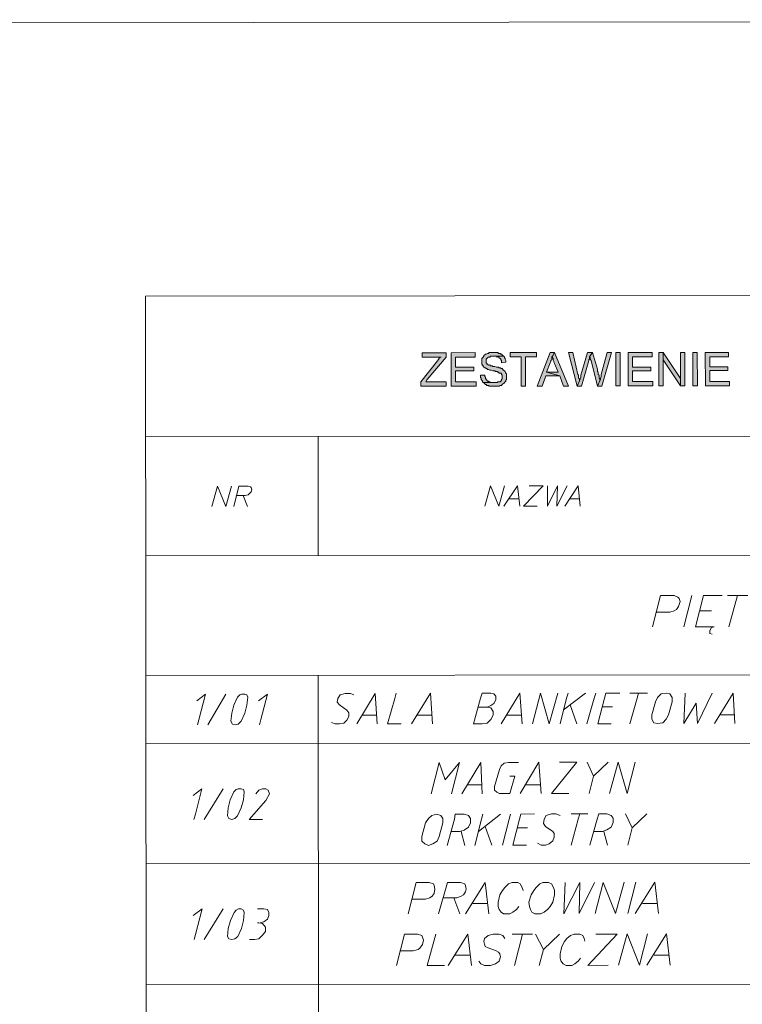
# Model space of a CAD drawing. Header units: inches. Extents: x -5850 to 5646, y 8947 to 13007.
# Tile 542 of 548: x 41 to 460, y 12435 to 13007. Entities that reach past the tile are written whole.
import ezdxf

# ---------------------------------------------------------------- set-up
doc = ezdxf.new("R2010")
doc.units = ezdxf.units.IN
doc.header["$MEASUREMENT"] = 0
for name, color, linetype in [('at_Entity', 7, 'Continuous'), ('at_Rect', 7, 'Continuous'), ('at_Solid', 7, 'Continuous')]:
    doc.layers.add(name, color=color, linetype=linetype)

msp = doc.modelspace()

# ---------------------------------------------------------------- hatches: boundary and pattern name
at = {"layer": 'at_Solid', "lineweight": 20}
for points in [[(288.19, 12813.43), (274.25, 12813.42), (274.25, 12810.89), (285.23, 12810.9), (284.81, 12810.9), (284.39, 12810.47), (283.97, 12810.05), (283.97, 12809.63), (283.55, 12809.2), (283.13, 12808.78), (273.42, 12796.52), (273.43, 12793.99), (288.21, 12794), (288.21, 12796.53), (276.38, 12796.52), (277.22, 12797.79), (288.19, 12810.9)], [(305.09, 12813.44), (291.15, 12813.43), (291.16, 12794), (305.52, 12794.02), (305.52, 12796.55), (293.69, 12796.54), (293.69, 12802.88), (304.25, 12802.89), (304.25, 12805), (293.69, 12804.99), (293.68, 12810.9), (305.09, 12810.91)], [(315.64, 12813.45), (313.11, 12813.45), (312.69, 12813.03), (312.26, 12813.03), (311.42, 12812.61), (311, 12812.61), (310.58, 12812.18), (310.16, 12811.76), (310.16, 12811.34), (309.73, 12810.92), (309.31, 12810.49), (308.89, 12810.07), (308.89, 12806.69), (309.32, 12806.27), (309.74, 12805.85), (309.74, 12805.42), (310.16, 12805), (310.58, 12804.58), (311.01, 12804.58), (311.43, 12804.16), (311.85, 12804.16), (312.27, 12803.74), (312.7, 12803.74), (313.54, 12803.31), (314.39, 12803.32), (315.23, 12802.9), (316.5, 12802.9), (316.92, 12802.48), (317.77, 12802.48), (318.19, 12802.05), (318.61, 12802.05), (319.03, 12801.63), (319.88, 12801.63), (320.31, 12801.21), (320.31, 12800.79), (320.72, 12800.37), (320.73, 12798.26), (320.31, 12797.83), (320.31, 12797.41), (319.89, 12796.99), (319.46, 12796.56), (318.2, 12796.56), (317.77, 12796.14), (309.75, 12796.13), (310.17, 12795.71), (310.59, 12795.29), (311.02, 12794.87), (311.44, 12794.87), (311.86, 12794.45), (312.71, 12794.45), (313.13, 12794.02), (319.04, 12794.03), (319.46, 12794.45), (320.31, 12794.45), (320.73, 12794.88), (321.15, 12795.3), (321.58, 12795.72), (322, 12795.72), (322, 12796.15), (322.42, 12796.56), (322.84, 12796.99), (322.84, 12797.41), (323.26, 12797.84), (323.26, 12801.22), (322.84, 12801.63), (322.41, 12802.48), (321.99, 12802.9), (321.57, 12803.32), (321.15, 12803.75), (320.72, 12804.17), (319.88, 12804.17), (319.88, 12804.59), (319.03, 12804.59), (318.61, 12805.01), (317.34, 12805.01), (316.5, 12805.43), (315.23, 12805.43), (314.81, 12805.85), (313.96, 12805.85), (313.54, 12806.28), (312.69, 12806.27), (312.27, 12806.69), (311.85, 12806.69), (311.85, 12807.12), (311.43, 12807.54), (311.43, 12809.65), (311.85, 12810.07), (312.27, 12810.5), (312.69, 12810.92), (313.53, 12810.92), (313.96, 12811.34), (321.56, 12811.35), (321.14, 12811.77), (320.71, 12812.19), (320.3, 12812.62), (319.87, 12812.62), (319.45, 12813.04), (318.6, 12813.04), (318.18, 12813.46), (316.07, 12813.45)], [(340.56, 12813.48), (325.36, 12813.46), (325.37, 12810.93), (331.7, 12810.94), (331.72, 12794.04), (334.25, 12794.04), (334.23, 12810.94), (340.57, 12810.94)], [(351.13, 12813.49), (348.59, 12813.48), (341.01, 12794.05), (343.96, 12794.05), (346.07, 12799.97), (354.09, 12799.98), (346.49, 12802.08), (348.6, 12807.57), (349.02, 12808.42), (349.02, 12808.84), (349.44, 12809.26), (349.44, 12810.95), (349.86, 12811.38)], [(351.13, 12813.49), (349.86, 12811.38), (349.86, 12810.53), (350.29, 12810.11), (350.29, 12809.26), (350.71, 12808.42), (350.71, 12808), (351.13, 12807.15), (353.25, 12802.08), (346.49, 12802.08), (354.09, 12799.98), (356.21, 12794.06), (359.17, 12794.06)], [(361.69, 12813.5), (359.15, 12813.49), (364.24, 12794.07), (365.51, 12797.03), (365.5, 12798.3), (365.08, 12798.72), (365.08, 12800.4), (364.66, 12800.83)], [(373.09, 12813.51), (370.14, 12813.5), (366.35, 12800.41), (366.35, 12799.14), (365.92, 12798.3), (365.92, 12797.87), (365.51, 12797.03), (364.24, 12794.07), (366.77, 12794.07), (370.98, 12808.86), (370.98, 12809.28), (371.41, 12809.71), (371.4, 12810.97)], [(373.09, 12813.51), (371.4, 12810.97), (371.83, 12810.55), (371.83, 12809.71), (372.25, 12808.86), (376.06, 12794.08), (377.33, 12797.04), (377.33, 12798.31), (376.91, 12798.73), (376.91, 12800.42), (376.48, 12800.84), (376.48, 12802.1), (376.06, 12802.53), (376.06, 12803.79)], [(384.07, 12813.52), (381.54, 12813.51), (378.17, 12800.84), (378.17, 12799.57), (377.75, 12798.73), (377.75, 12797.88), (377.33, 12797.46), (377.33, 12797.04), (376.06, 12794.08), (378.6, 12794.08)], [(389.16, 12794.09), (389.14, 12813.52), (386.61, 12813.52), (386.62, 12794.09)], [(407.73, 12813.54), (393.79, 12813.52), (393.81, 12794.1), (408.17, 12794.11), (408.17, 12796.64), (396.34, 12796.63), (396.33, 12802.97), (406.89, 12802.98), (406.89, 12805.09), (396.33, 12805.08), (396.33, 12810.99), (407.73, 12811)], [(414.07, 12813.54), (411.53, 12813.54), (411.55, 12794.11), (414.08, 12794.11), (414.07, 12809.32)], [(414.07, 12813.54), (414.07, 12809.32), (424.22, 12794.12), (424.22, 12798.35)], [(426.74, 12813.55), (424.21, 12813.55), (424.22, 12794.12), (426.75, 12794.13)], [(433.94, 12794.13), (433.92, 12813.56), (431.38, 12813.56), (431.4, 12794.13)], [(452.08, 12813.58), (438.56, 12813.56), (438.58, 12794.14), (452.52, 12794.15), (452.52, 12796.68), (441.11, 12796.67), (441.11, 12803.01), (451.67, 12803.02), (451.67, 12805.13), (441.1, 12805.12), (441.1, 12811.03), (452.08, 12811.04)], [(321.56, 12811.35), (315.65, 12811.35), (317.34, 12811.35), (317.76, 12810.92), (318.6, 12810.93), (319.03, 12810.5), (319.45, 12810.08), (319.87, 12809.66), (319.87, 12809.24), (320.3, 12808.81), (320.3, 12807.55), (322.83, 12807.97), (322.83, 12808.82), (322.41, 12809.66), (322.41, 12810.08), (321.99, 12810.5), (321.99, 12810.93)], [(310.59, 12800.36), (308.05, 12800.35), (308.06, 12799.09), (308.47, 12798.66), (308.48, 12797.82), (308.9, 12797.4), (309.32, 12796.98), (309.32, 12796.55), (309.75, 12796.13), (316.08, 12796.14), (314.39, 12796.14), (313.55, 12796.56), (313.13, 12796.56), (312.7, 12796.98), (312.28, 12796.98), (311.86, 12797.4), (311.44, 12797.83), (311.44, 12798.25), (311.01, 12798.25), (311.01, 12799.09), (310.59, 12799.51), (310.59, 12799.94)]]:
    msp.add_hatch(color=7, dxfattribs=at).paths.add_polyline_path(points)

# ---------------------------------------------------------------- linework, layer by layer
at = {"layer": 'at_Entity', "color": 7, "lineweight": 20}
for p, q in [((113.71, 12846.22), (812.36, 12846.85)), ((115.6, 10730.43), (113.71, 12846.22)), ((288.19, 12813.43), (274.25, 12813.42)), ((274.25, 12813.42), (274.25, 12810.89)), ((288.19, 12810.9), (288.19, 12813.43)), ((305.09, 12813.44), (291.15, 12813.43)), ((291.15, 12813.43), (291.16, 12794)), ((305.09, 12810.91), (305.09, 12813.44)), ((311, 12812.61), (310.58, 12812.18)), ((311.42, 12812.61), (311, 12812.61)), ((312.26, 12813.03), (311.42, 12812.61)), ((312.69, 12813.03), (312.26, 12813.03)), ((313.11, 12813.45), (312.69, 12813.03)), ((315.64, 12813.45), (313.11, 12813.45)), ((316.07, 12813.45), (315.64, 12813.45)), ((318.18, 12813.46), (316.07, 12813.45)), ((318.6, 12813.04), (318.18, 12813.46)), ((319.45, 12813.04), (318.6, 12813.04)), ((319.87, 12812.62), (319.45, 12813.04)), ((320.3, 12812.62), (319.87, 12812.62)), ((320.71, 12812.19), (320.3, 12812.62)), ((340.56, 12813.48), (325.36, 12813.46)), ((325.36, 12813.46), (325.37, 12810.93)), ((340.57, 12810.94), (340.56, 12813.48)), ((348.59, 12813.48), (341.01, 12794.05)), ((351.13, 12813.49), (348.59, 12813.48)), ((349.86, 12811.38), (351.13, 12813.49)), ((351.13, 12813.49), (349.86, 12811.38)), ((359.17, 12794.06), (351.13, 12813.49)), ((361.69, 12813.5), (359.15, 12813.49)), ((359.15, 12813.49), (364.24, 12794.07)), ((364.66, 12800.83), (361.69, 12813.5)), ((370.14, 12813.5), (366.35, 12800.41)), ((373.09, 12813.51), (370.14, 12813.5)), ((371.4, 12810.97), (373.09, 12813.51)), ((373.09, 12813.51), (371.4, 12810.97)), ((376.06, 12803.79), (373.09, 12813.51)), ((381.54, 12813.51), (378.17, 12800.84)), ((378.6, 12794.08), (384.07, 12813.52)), ((384.07, 12813.52), (381.54, 12813.51)), ((407.73, 12813.54), (393.79, 12813.52)), ((393.79, 12813.52), (393.81, 12794.1)), ((407.73, 12811), (407.73, 12813.54)), ((414.07, 12813.54), (411.53, 12813.54)), ((411.53, 12813.54), (411.55, 12794.11)), ((414.07, 12809.32), (414.07, 12813.54)), ((414.07, 12813.54), (414.07, 12809.32)), ((424.22, 12798.35), (414.07, 12813.54)), ((426.74, 12813.55), (424.21, 12813.55)), ((424.21, 12813.55), (424.22, 12794.12)), ((426.75, 12794.13), (426.74, 12813.55)), ((452.08, 12813.58), (438.56, 12813.56)), ((438.56, 12813.56), (438.58, 12794.14)), ((452.08, 12811.04), (452.08, 12813.58)), ((283.13, 12808.78), (273.42, 12796.52)), ((274.25, 12810.89), (285.23, 12810.9)), ((277.22, 12797.79), (288.19, 12810.9)), ((283.55, 12809.2), (283.13, 12808.78)), ((283.97, 12809.63), (283.55, 12809.2)), ((284.39, 12810.47), (283.97, 12810.05)), ((283.97, 12810.05), (283.97, 12809.63)), ((284.81, 12810.9), (284.39, 12810.47)), ((285.23, 12810.9), (284.81, 12810.9)), ((293.68, 12810.9), (305.09, 12810.91)), ((293.69, 12804.99), (293.68, 12810.9)), ((309.31, 12810.49), (308.89, 12810.07)), ((308.89, 12810.07), (308.89, 12806.69)), ((309.73, 12810.92), (309.31, 12810.49)), ((310.16, 12811.34), (309.73, 12810.92)), ((309.73, 12810.92), (309.73, 12810.92)), ((310.58, 12812.18), (310.16, 12811.76)), ((310.16, 12811.76), (310.16, 12811.34)), ((311.43, 12809.65), (311.85, 12810.07)), ((311.43, 12807.54), (311.43, 12809.65)), ((311.85, 12807.12), (311.43, 12807.54)), ((311.85, 12810.07), (312.27, 12810.5)), ((311.85, 12806.69), (311.85, 12807.12)), ((312.27, 12810.5), (312.69, 12810.92)), ((312.69, 12810.92), (313.53, 12810.92)), ((313.53, 12810.92), (313.96, 12811.34)), ((313.96, 12811.34), (321.56, 12811.35)), ((321.56, 12811.35), (315.65, 12811.35)), ((315.65, 12811.35), (317.34, 12811.35)), ((317.34, 12811.35), (317.76, 12810.92)), ((317.76, 12810.92), (318.6, 12810.93)), ((318.6, 12810.93), (319.03, 12810.5)), ((319.03, 12810.5), (319.45, 12810.08)), ((319.45, 12810.08), (319.87, 12809.66)), ((319.87, 12809.66), (319.87, 12809.24)), ((319.87, 12809.24), (320.3, 12808.81)), ((320.3, 12808.81), (320.3, 12807.55)), ((320.3, 12807.55), (322.83, 12807.97)), ((321.14, 12811.77), (320.71, 12812.19)), ((321.56, 12811.35), (321.14, 12811.77)), ((321.99, 12810.93), (321.56, 12811.35)), ((321.99, 12810.5), (321.99, 12810.93)), ((321.99, 12810.93), (321.99, 12810.93)), ((322.41, 12810.08), (321.99, 12810.5)), ((322.41, 12809.66), (322.41, 12810.08)), ((322.83, 12808.82), (322.41, 12809.66)), ((322.83, 12807.97), (322.83, 12808.82)), ((325.37, 12810.93), (331.7, 12810.94)), ((331.7, 12810.94), (331.72, 12794.04)), ((334.25, 12794.04), (334.23, 12810.94)), ((334.23, 12810.94), (340.57, 12810.94)), ((346.49, 12802.08), (348.6, 12807.57)), ((348.6, 12807.57), (349.02, 12808.42)), ((348.6, 12807.57), (348.6, 12807.57)), ((349.02, 12808.84), (349.44, 12809.26)), ((349.02, 12808.42), (349.02, 12808.84)), ((349.44, 12810.95), (349.86, 12811.38)), ((349.44, 12809.26), (349.44, 12810.95)), ((349.86, 12811.38), (349.86, 12810.53)), ((349.86, 12810.53), (350.29, 12810.11)), ((350.29, 12810.11), (350.29, 12809.26)), ((350.29, 12809.26), (350.71, 12808.42)), ((350.71, 12808.42), (350.71, 12808)), ((350.71, 12808), (351.13, 12807.15)), ((351.13, 12807.15), (353.25, 12802.08)), ((366.77, 12794.07), (370.98, 12808.86)), ((370.98, 12809.28), (371.41, 12809.71)), ((370.98, 12808.86), (370.98, 12809.28)), ((371.41, 12809.71), (371.4, 12810.97)), ((371.4, 12810.97), (371.4, 12810.97)), ((371.4, 12810.97), (371.83, 12810.55)), ((371.83, 12810.55), (371.83, 12809.71)), ((371.83, 12809.71), (372.25, 12808.86)), ((372.25, 12808.86), (376.06, 12794.08)), ((396.33, 12810.99), (407.73, 12811)), ((396.33, 12805.08), (396.33, 12810.99)), ((414.08, 12794.11), (414.07, 12809.32)), ((414.07, 12809.32), (424.22, 12794.12)), ((441.1, 12811.03), (452.08, 12811.04)), ((441.1, 12805.12), (441.1, 12811.03)), ((304.25, 12805), (293.69, 12804.99)), ((293.69, 12802.88), (304.25, 12802.89)), ((293.69, 12796.54), (293.69, 12802.88)), ((304.25, 12802.89), (304.25, 12805)), ((308.89, 12806.69), (309.32, 12806.27)), ((309.32, 12806.27), (309.74, 12805.85)), ((309.74, 12805.85), (309.74, 12805.42)), ((309.74, 12805.42), (310.16, 12805)), ((310.16, 12805), (310.58, 12804.58)), ((310.58, 12804.58), (311.01, 12804.58)), ((311.01, 12804.58), (311.43, 12804.16)), ((311.43, 12804.16), (311.85, 12804.16)), ((312.27, 12806.69), (311.85, 12806.69)), ((311.85, 12804.16), (312.27, 12803.74)), ((312.69, 12806.27), (312.27, 12806.69)), ((312.27, 12803.74), (312.7, 12803.74)), ((313.54, 12806.28), (312.69, 12806.27)), ((312.7, 12803.74), (313.54, 12803.31)), ((313.96, 12805.85), (313.54, 12806.28)), ((313.54, 12803.31), (314.39, 12803.32)), ((314.81, 12805.85), (313.96, 12805.85)), ((314.39, 12803.32), (315.23, 12802.9)), ((315.23, 12805.43), (314.81, 12805.85)), ((316.5, 12805.43), (315.23, 12805.43)), ((315.23, 12802.9), (316.5, 12802.9)), ((317.34, 12805.01), (316.5, 12805.43)), ((316.5, 12802.9), (316.92, 12802.48)), ((316.92, 12802.48), (317.77, 12802.48)), ((318.61, 12805.01), (317.34, 12805.01)), ((317.77, 12802.48), (318.19, 12802.05)), ((318.19, 12802.05), (318.61, 12802.05)), ((319.03, 12804.59), (318.61, 12805.01)), ((318.61, 12802.05), (319.03, 12801.63)), ((319.88, 12804.59), (319.03, 12804.59)), ((319.03, 12801.63), (319.88, 12801.63)), ((319.88, 12804.17), (319.88, 12804.59)), ((320.72, 12804.17), (319.88, 12804.17)), ((319.88, 12801.63), (320.31, 12801.21)), ((320.31, 12801.21), (320.31, 12800.79)), ((321.15, 12803.75), (320.72, 12804.17)), ((321.57, 12803.32), (321.15, 12803.75)), ((321.99, 12802.9), (321.57, 12803.32)), ((322.41, 12802.48), (321.99, 12802.9)), ((322.84, 12801.63), (322.41, 12802.48)), ((322.41, 12802.48), (322.41, 12802.48)), ((323.26, 12801.22), (322.84, 12801.63)), ((323.26, 12797.84), (323.26, 12801.22)), ((354.09, 12799.98), (346.49, 12802.08)), ((353.25, 12802.08), (346.49, 12802.08)), ((346.49, 12802.08), (354.09, 12799.98)), ((376.06, 12802.53), (376.06, 12803.79)), ((376.48, 12802.1), (376.06, 12802.53)), ((376.48, 12800.84), (376.48, 12802.1)), ((406.89, 12805.09), (396.33, 12805.08)), ((396.33, 12802.97), (406.89, 12802.98)), ((396.34, 12796.63), (396.33, 12802.97)), ((406.89, 12802.98), (406.89, 12805.09)), ((451.67, 12805.13), (441.1, 12805.12)), ((441.11, 12803.01), (451.67, 12803.02)), ((441.11, 12796.67), (441.11, 12803.01)), ((451.67, 12803.02), (451.67, 12805.13)), ((273.42, 12796.52), (273.43, 12793.99)), ((276.38, 12796.52), (277.22, 12797.79)), ((288.21, 12796.53), (276.38, 12796.52)), ((288.21, 12794), (288.21, 12796.53)), ((305.52, 12796.55), (293.69, 12796.54)), ((305.52, 12794.02), (305.52, 12796.55)), ((310.59, 12800.36), (308.05, 12800.35)), ((308.05, 12800.35), (308.06, 12799.09)), ((308.06, 12799.09), (308.47, 12798.66)), ((308.47, 12798.66), (308.48, 12797.82)), ((308.48, 12797.82), (308.9, 12797.4)), ((308.9, 12797.4), (309.32, 12796.98)), ((309.32, 12796.98), (309.32, 12796.55)), ((309.32, 12796.55), (309.75, 12796.13)), ((309.75, 12796.13), (316.08, 12796.14)), ((317.77, 12796.14), (309.75, 12796.13)), ((309.75, 12796.13), (310.17, 12795.71)), ((310.17, 12795.71), (310.59, 12795.29)), ((310.59, 12799.94), (310.59, 12800.36)), ((310.59, 12799.51), (310.59, 12799.94)), ((311.01, 12799.09), (310.59, 12799.51)), ((311.01, 12798.25), (311.01, 12799.09)), ((311.44, 12798.25), (311.01, 12798.25)), ((311.44, 12797.83), (311.44, 12798.25)), ((311.86, 12797.4), (311.44, 12797.83)), ((312.28, 12796.98), (311.86, 12797.4)), ((312.7, 12796.98), (312.28, 12796.98)), ((313.13, 12796.56), (312.7, 12796.98)), ((313.55, 12796.56), (313.13, 12796.56)), ((314.39, 12796.14), (313.55, 12796.56)), ((316.08, 12796.14), (314.39, 12796.14)), ((318.2, 12796.56), (317.77, 12796.14)), ((319.46, 12796.56), (318.2, 12796.56)), ((319.89, 12796.99), (319.46, 12796.56)), ((320.31, 12797.41), (319.89, 12796.99)), ((320.31, 12800.79), (320.31, 12800.79)), ((320.31, 12800.79), (320.72, 12800.37)), ((320.73, 12798.26), (320.31, 12797.83)), ((320.31, 12797.83), (320.31, 12797.41)), ((320.72, 12800.37), (320.73, 12798.26)), ((321.15, 12795.3), (321.58, 12795.72)), ((321.58, 12795.72), (322, 12795.72)), ((322, 12796.15), (322.42, 12796.56)), ((322, 12795.72), (322, 12796.15)), ((322.42, 12796.56), (322.84, 12796.99)), ((322.84, 12797.41), (323.26, 12797.84)), ((322.84, 12796.99), (322.84, 12797.41)), ((343.96, 12794.05), (346.07, 12799.97)), ((346.07, 12799.97), (354.09, 12799.98)), ((354.09, 12799.98), (356.21, 12794.06)), ((364.24, 12794.07), (365.51, 12797.03)), ((365.51, 12797.03), (364.24, 12794.07)), ((365.08, 12800.4), (364.66, 12800.83)), ((365.08, 12798.72), (365.08, 12800.4)), ((365.5, 12798.3), (365.08, 12798.72)), ((365.51, 12797.03), (365.5, 12798.3)), ((365.92, 12797.87), (365.51, 12797.03)), ((366.35, 12799.14), (365.92, 12798.3)), ((365.92, 12798.3), (365.92, 12797.87)), ((366.35, 12800.41), (366.35, 12799.14)), ((376.06, 12794.08), (377.33, 12797.04)), ((377.33, 12797.04), (376.06, 12794.08)), ((376.91, 12800.42), (376.48, 12800.84)), ((376.91, 12798.73), (376.91, 12800.42)), ((377.33, 12798.31), (376.91, 12798.73)), ((377.33, 12797.04), (377.33, 12798.31)), ((377.75, 12797.88), (377.33, 12797.46)), ((377.33, 12797.46), (377.33, 12797.04)), ((378.17, 12799.57), (377.75, 12798.73)), ((377.75, 12798.73), (377.75, 12797.88)), ((378.17, 12800.84), (378.17, 12799.57)), ((408.17, 12796.64), (396.34, 12796.63)), ((408.17, 12794.11), (408.17, 12796.64)), ((424.22, 12794.12), (424.22, 12798.35)), ((452.52, 12796.68), (441.11, 12796.67)), ((452.52, 12794.15), (452.52, 12796.68)), ((273.43, 12793.99), (288.21, 12794)), ((291.16, 12794), (305.52, 12794.02)), ((310.59, 12795.29), (311.02, 12794.87)), ((311.02, 12794.87), (311.44, 12794.87)), ((311.44, 12794.87), (311.86, 12794.45)), ((311.86, 12794.45), (312.71, 12794.45)), ((312.71, 12794.45), (313.13, 12794.02)), ((313.13, 12794.02), (319.04, 12794.03)), ((319.04, 12794.03), (319.46, 12794.45)), ((319.46, 12794.45), (320.31, 12794.45)), ((320.31, 12794.45), (320.73, 12794.88)), ((320.73, 12794.88), (321.15, 12795.3)), ((331.72, 12794.04), (334.25, 12794.04)), ((341.01, 12794.05), (343.96, 12794.05)), ((356.21, 12794.06), (359.17, 12794.06)), ((364.24, 12794.07), (366.77, 12794.07)), ((376.06, 12794.08), (378.6, 12794.08)), ((393.81, 12794.1), (408.17, 12794.11)), ((411.55, 12794.11), (414.08, 12794.11)), ((424.22, 12794.12), (426.75, 12794.13)), ((438.58, 12794.14), (452.52, 12794.15)), ((113.78, 12764.7), (812.43, 12765.33)), ((213.89, 12764.79), (213.95, 12695.52)), ((152.26, 12724.19), (155.62, 12736.02)), ((155.62, 12736.02), (160.28, 12724.19)), ((160.28, 12724.19), (163.65, 12736.02)), ((164.93, 12724.2), (167.88, 12736.03)), ((167.88, 12736.03), (173.36, 12736.03)), ((173.36, 12736.03), (174.64, 12735.61)), ((175.06, 12732.65), (174.21, 12731.81)), ((174.64, 12735.61), (175.06, 12735.19)), ((175.06, 12735.19), (175.48, 12733.92)), ((175.48, 12733.92), (175.06, 12732.65)), ((310.65, 12724.33), (314.02, 12736.16)), ((314.02, 12736.16), (318.68, 12724.33)), ((318.68, 12724.33), (322.05, 12736.17)), ((321.64, 12724.34), (329.65, 12736.17)), ((329.65, 12736.17), (330.93, 12724.35)), ((333.04, 12724.35), (344.44, 12736.19)), ((344.44, 12736.19), (336.41, 12736.18)), ((346.97, 12736.19), (346.98, 12724.36)), ((346.98, 12724.36), (352.89, 12736.19)), ((352.47, 12724.36), (358.38, 12736.2)), ((352.89, 12736.19), (352.47, 12724.36)), ((357.12, 12724.37), (364.71, 12736.2)), ((364.71, 12736.2), (365.99, 12724.38)), ((171.68, 12730.54), (166.62, 12730.53)), ((170.41, 12730.54), (172.96, 12724.2)), ((173.37, 12730.96), (171.68, 12730.54)), ((174.21, 12731.81), (173.37, 12730.96)), ((324.59, 12728.56), (330.08, 12728.57)), ((359.65, 12728.59), (365.57, 12728.6)), ((333.04, 12724.35), (341.07, 12724.35)), ((113.84, 12695.43), (812.49, 12696.05)), ((113.91, 12626.15), (812.55, 12626.78)), ((214.01, 12626.24), (215.66, 10781.21)), ((143.48, 12611.4), (148.55, 12615.2)), ((148.55, 12615.2), (144.77, 12600.42)), ((149.84, 12597.46), (160.38, 12615.21)), ((167.14, 12613.53), (165.03, 12608.88)), ((168.4, 12614.8), (167.14, 12613.53)), ((169.67, 12615.22), (168.4, 12614.8)), ((171.36, 12615.22), (169.67, 12615.22)), ((172.63, 12614.8), (171.36, 12615.22)), ((173.05, 12613.53), (172.63, 12614.8)), ((172.64, 12608.89), (173.05, 12613.53)), ((179.39, 12611.43), (184.46, 12615.23)), ((184.46, 12615.23), (180.67, 12600.45)), ((225.43, 12612.73), (225.01, 12610.62)), ((226.7, 12614.85), (225.43, 12612.73)), ((229.65, 12615.69), (226.7, 12614.85)), ((232.61, 12615.7), (229.65, 12615.69)), ((234.72, 12614.86), (232.61, 12615.7)), ((246.97, 12615.71), (236.43, 12597.96)), ((248.26, 12597.97), (246.97, 12615.71)), ((254.17, 12597.98), (258.38, 12612.76)), ((258.38, 12612.76), (259.22, 12615.72)), ((279.07, 12615.74), (268.11, 12597.99)), ((280.35, 12598), (279.07, 12615.74)), ((304.01, 12598.02), (308.22, 12612.81)), ((308.22, 12612.81), (309.06, 12615.76)), ((309.06, 12615.76), (314.13, 12615.77)), ((315.82, 12615.35), (314.13, 12615.77)), ((317.09, 12614.09), (315.82, 12615.35)), ((317.1, 12611.97), (317.09, 12614.09)), ((331.03, 12615.78), (320.06, 12598.04)), ((332.31, 12598.05), (331.03, 12615.78)), ((338.23, 12598.05), (342.85, 12615.79)), ((342.85, 12615.79), (347.94, 12598.06)), ((347.94, 12598.06), (352.99, 12615.8)), ((354.27, 12598.07), (358.06, 12612.85)), ((369.04, 12615.82), (356.38, 12606.09)), ((358.06, 12612.85), (358.91, 12615.81)), ((369.91, 12598.08), (374.11, 12612.87)), ((374.11, 12612.87), (374.96, 12615.82)), ((376.24, 12598.09), (380.03, 12612.87)), ((380.03, 12612.87), (380.87, 12615.83)), ((380.87, 12615.83), (388.9, 12615.84)), ((394.81, 12615.84), (404.95, 12615.85)), ((394.83, 12598.1), (399.04, 12612.89)), ((399.04, 12612.89), (399.88, 12615.85)), ((410.86, 12613.32), (409.6, 12610.79)), ((412.97, 12615.44), (410.86, 12613.32)), ((415.93, 12615.86), (412.97, 12615.44)), ((418.04, 12615.44), (415.93, 12615.86)), ((419.32, 12613.33), (418.04, 12615.44)), ((419.32, 12610.79), (419.32, 12613.33)), ((426.91, 12615.87), (426.08, 12598.13)), ((434.11, 12598.14), (442.54, 12615.88)), ((454.79, 12615.89), (443.83, 12598.15)), ((455.65, 12598.16), (454.79, 12615.89)), ((165.03, 12608.88), (163.77, 12604.24)), ((171.37, 12604.24), (172.64, 12608.89)), ((225.01, 12610.62), (226.28, 12608.94)), ((230.5, 12605.98), (226.28, 12608.94)), ((312.03, 12607.74), (306.96, 12607.74)), ((312.03, 12607.74), (314.14, 12608.59)), ((314.14, 12607.33), (312.03, 12607.74)), ((314.14, 12608.59), (315.83, 12609.86)), ((315.41, 12605.21), (314.14, 12607.33)), ((315.83, 12609.86), (317.1, 12611.97)), ((360.18, 12609.06), (363.99, 12598.07)), ((378.77, 12607.8), (384.68, 12607.81)), ((409.6, 12610.79), (407.49, 12603.18)), ((417.21, 12603.19), (419.32, 12610.79)), ((426.08, 12598.13), (433.25, 12609.96)), ((433.25, 12609.96), (434.11, 12598.14)), ((163.77, 12604.24), (163.35, 12599.59)), ((169.26, 12599.59), (171.37, 12604.24)), ((231.78, 12604.3), (230.5, 12605.98)), ((230.51, 12600.07), (231.78, 12602.18)), ((231.78, 12602.18), (231.78, 12604.3)), ((239.8, 12603.03), (247.83, 12603.04)), ((271.48, 12603.06), (279.51, 12603.07)), ((314.14, 12600.57), (315.41, 12603.1)), ((315.41, 12603.1), (315.41, 12605.21)), ((323.44, 12603.11), (331.46, 12603.11)), ((407.49, 12603.18), (407.49, 12600.65)), ((415.94, 12600.66), (417.21, 12603.19)), ((447.2, 12603.22), (455.23, 12603.23)), ((144.77, 12600.42), (143.92, 12597.45)), ((163.35, 12599.59), (164.2, 12597.9)), ((164.2, 12597.9), (165.89, 12597.47)), ((165.89, 12597.47), (167.58, 12597.9)), ((167.58, 12597.9), (169.26, 12599.59)), ((180.67, 12600.45), (179.83, 12597.49)), ((221.64, 12598.8), (223.75, 12597.95)), ((223.75, 12597.95), (226.29, 12597.95)), ((226.29, 12597.95), (228.82, 12598.38)), ((228.82, 12598.38), (230.51, 12600.07)), ((262.19, 12597.98), (254.17, 12597.98)), ((309.08, 12598.03), (304.01, 12598.02)), ((309.08, 12598.03), (312.04, 12598.45)), ((312.04, 12598.45), (314.14, 12600.57)), ((383.85, 12598.09), (376.24, 12598.09)), ((407.49, 12600.65), (408.77, 12598.54)), ((408.77, 12598.54), (410.87, 12598.12)), ((410.87, 12598.12), (413.84, 12598.54)), ((413.84, 12598.54), (415.94, 12600.66)), ((113.94, 12586.45), (812.59, 12587.07)), ((279.55, 12557.45), (284.18, 12575.62)), ((284.18, 12575.62), (287.56, 12565.48)), ((287.56, 12565.48), (296, 12575.63)), ((296, 12575.63), (291.38, 12557.46)), ((308.26, 12575.64), (297.29, 12557.46)), ((309.11, 12557.47), (308.26, 12575.64)), ((320.08, 12573.54), (319.24, 12571.42)), ((321.77, 12575.23), (320.08, 12573.54)), ((324.3, 12575.66), (321.77, 12575.23)), ((330.22, 12575.66), (324.3, 12575.66)), ((342.05, 12575.67), (331.08, 12557.49)), ((343.33, 12557.5), (342.05, 12575.67)), ((349.24, 12557.51), (364.01, 12575.69)), ((364.01, 12575.69), (353.88, 12575.68)), ((373.74, 12567.67), (369.93, 12575.7)), ((382.18, 12575.71), (373.74, 12567.67)), ((383.03, 12557.54), (388.09, 12575.71)), ((388.09, 12575.71), (393.17, 12557.55)), ((393.17, 12557.55), (397.8, 12575.72)), ((319.24, 12571.42), (316.29, 12561.71)), ((328.11, 12567.63), (325.16, 12567.63)), ((325.17, 12557.49), (328.11, 12567.63)), ((371.21, 12557.53), (373.74, 12567.67)), ((300.66, 12562.54), (308.69, 12562.54)), ((316.29, 12561.71), (316.29, 12559.59)), ((334.45, 12562.57), (342.48, 12562.57)), ((141.43, 12556.48), (146.49, 12560.29)), ((146.49, 12560.29), (142.7, 12545.5)), ((147.77, 12542.55), (158.74, 12560.3)), ((165.08, 12558.62), (162.97, 12553.96)), ((166.34, 12559.88), (165.08, 12558.62)), ((167.61, 12560.31), (166.34, 12559.88)), ((169.3, 12560.31), (167.61, 12560.31)), ((170.57, 12559.89), (169.3, 12560.31)), ((170.99, 12558.62), (170.57, 12559.89)), ((170.57, 12553.97), (170.99, 12558.62)), ((179.44, 12559.47), (177.75, 12557.36)), ((181.55, 12560.32), (179.44, 12559.47)), ((183.66, 12560.32), (181.55, 12560.32)), ((184.93, 12559.48), (183.66, 12560.32)), ((183.66, 12553.56), (185.77, 12557.36)), ((185.77, 12557.36), (184.93, 12559.48)), ((316.29, 12559.59), (317.56, 12558.33)), ((317.56, 12558.33), (319.25, 12557.48)), ((319.25, 12557.48), (325.17, 12557.49)), ((359.38, 12557.52), (349.24, 12557.51)), ((162.97, 12553.96), (161.71, 12549.32)), ((169.31, 12549.32), (170.57, 12553.97)), ((173.96, 12542.57), (183.66, 12553.56)), ((142.7, 12545.5), (141.86, 12542.54)), ((161.71, 12549.32), (161.29, 12544.67)), ((161.29, 12544.67), (162.13, 12542.98)), ((165.51, 12542.99), (167.2, 12544.68)), ((167.2, 12544.68), (169.31, 12549.32)), ((279.98, 12544.78), (277.87, 12543.09)), ((282.51, 12545.63), (279.98, 12544.78)), ((285.05, 12544.78), (282.51, 12545.63)), ((286.32, 12543.09), (285.05, 12544.78)), ((293.08, 12542.68), (293.5, 12545.64)), ((293.5, 12545.64), (298.57, 12545.64)), ((301.1, 12544.8), (298.57, 12545.64)), ((302.37, 12543.11), (301.1, 12544.8)), ((319.69, 12545.66), (307.03, 12535.51)), ((308.7, 12542.69), (309.55, 12545.65)), ((324.76, 12542.7), (325.6, 12545.67)), ((330.67, 12542.71), (331.51, 12545.67)), ((331.51, 12545.67), (339.54, 12545.68)), ((346.3, 12544.84), (345.03, 12542.72)), ((349.25, 12545.69), (346.3, 12544.84)), ((351.79, 12545.69), (349.25, 12545.69)), ((354.32, 12544.84), (351.79, 12545.69)), ((360.66, 12545.7), (370.38, 12545.71)), ((364.89, 12542.74), (365.73, 12545.7)), ((375.87, 12542.75), (376.71, 12545.71)), ((376.71, 12545.71), (381.36, 12545.72)), ((383.89, 12544.87), (381.36, 12545.72)), ((385.16, 12543.18), (383.89, 12544.87)), ((396.15, 12537.7), (392.34, 12545.73)), ((404.59, 12545.74), (396.15, 12537.7)), ((162.13, 12542.98), (163.82, 12542.56)), ((163.82, 12542.56), (165.51, 12542.99)), ((181.57, 12542.58), (173.96, 12542.57)), ((276.18, 12540.55), (274.08, 12532.52)), ((277.87, 12543.09), (276.18, 12540.55)), ((284.21, 12532.53), (286.32, 12540.56)), ((286.32, 12540.56), (286.32, 12543.09)), ((288.87, 12527.47), (293.08, 12542.68)), ((301.11, 12538.04), (302.38, 12540.58)), ((302.38, 12540.58), (302.37, 12543.11)), ((304.92, 12527.48), (308.7, 12542.69)), ((310.82, 12538.47), (314.63, 12527.49)), ((320.97, 12527.49), (324.76, 12542.7)), ((326.88, 12527.5), (330.67, 12542.71)), ((345.03, 12542.72), (344.61, 12540.19)), ((344.61, 12540.19), (345.88, 12538.5)), ((350.11, 12535.55), (345.88, 12538.5)), ((360.68, 12527.53), (364.89, 12542.74)), ((371.66, 12527.54), (375.87, 12542.75)), ((383.9, 12538.11), (385.16, 12540.65)), ((385.16, 12540.65), (385.16, 12543.18)), ((274.08, 12532.52), (274.08, 12529.99)), ((282.95, 12530), (284.21, 12532.53)), ((296.04, 12535.5), (290.97, 12535.5)), ((296.04, 12535.5), (298.58, 12536.35)), ((296.89, 12535.5), (299, 12527.47)), ((298.58, 12536.35), (301.11, 12538.04)), ((329.41, 12537.64), (335.32, 12537.65)), ((350.95, 12534.28), (350.11, 12535.55)), ((350.95, 12532.17), (350.95, 12534.28)), ((378.83, 12535.58), (373.76, 12535.57)), ((378.83, 12535.58), (381.36, 12536.42)), ((379.67, 12535.58), (381.8, 12527.55)), ((381.36, 12536.42), (383.9, 12538.11)), ((393.62, 12527.56), (396.15, 12537.7)), ((274.08, 12529.99), (275.77, 12528.3)), ((275.77, 12528.3), (277.88, 12527.46)), ((277.88, 12527.46), (280.42, 12528.31)), ((280.42, 12528.31), (282.95, 12530)), ((334.91, 12527.51), (326.88, 12527.5)), ((341.24, 12528.78), (343.36, 12527.51)), ((343.36, 12527.51), (345.89, 12527.52)), ((345.89, 12527.52), (348, 12528.37)), ((348, 12528.37), (350.11, 12530.06)), ((350.11, 12530.06), (350.95, 12532.17)), ((114, 12516.75), (812.65, 12517.38)), ((266.09, 12487.74), (270.72, 12505.91)), ((270.72, 12505.91), (278.33, 12505.91)), ((278.33, 12505.91), (280.86, 12505.07)), ((280.86, 12505.07), (281.28, 12504.23)), ((281.28, 12504.23), (281.71, 12502.12)), ((283.84, 12487.76), (288.89, 12505.92)), ((288.89, 12505.92), (296.49, 12505.93)), ((296.49, 12505.93), (299.02, 12505.09)), ((299.02, 12505.09), (299.45, 12504.24)), ((299.45, 12504.24), (299.87, 12502.14)), ((299.46, 12487.77), (310.85, 12505.94)), ((310.85, 12505.94), (312.98, 12487.78)), ((324.37, 12505.11), (322.26, 12503)), ((326.48, 12505.96), (324.37, 12505.11)), ((329.86, 12505.96), (326.48, 12505.96)), ((331.13, 12505.12), (329.86, 12505.96)), ((332.4, 12503.01), (331.13, 12505.12)), ((342.53, 12505.13), (340.42, 12503.01)), ((344.22, 12505.97), (342.53, 12505.13)), ((347.6, 12505.98), (344.22, 12505.97)), ((349.29, 12505.14), (347.6, 12505.98)), ((350.56, 12503.02), (349.29, 12505.14)), ((357.31, 12505.99), (356.49, 12487.82)), ((356.49, 12487.82), (365.77, 12505.99)), ((365.36, 12487.83), (374.21, 12506)), ((365.77, 12505.99), (365.36, 12487.83)), ((374.65, 12487.84), (379.28, 12506)), ((379.28, 12506), (386.48, 12487.85)), ((386.48, 12487.85), (391.53, 12506.02)), ((398.29, 12506.02), (393.66, 12487.86)), ((397.88, 12487.86), (409.27, 12506.03)), ((409.27, 12506.03), (411.4, 12487.87)), ((281.29, 12499.58), (280.02, 12497.89)), ((281.71, 12502.12), (281.29, 12499.58)), ((298.19, 12498.75), (296.92, 12497.91)), ((299.45, 12500.45), (298.19, 12498.75)), ((299.87, 12502.14), (299.45, 12500.45)), ((319.3, 12498.77), (318.47, 12494.55)), ((320.99, 12501.31), (319.3, 12498.77)), ((322.26, 12503), (320.99, 12501.31)), ((332.82, 12501.32), (332.4, 12503.01)), ((337.47, 12498.79), (336.2, 12494.56)), ((339.15, 12501.32), (337.47, 12498.79)), ((340.42, 12503.01), (339.15, 12501.32)), ((350.15, 12494.58), (350.98, 12498.8)), ((350.98, 12501.33), (350.56, 12503.02)), ((350.98, 12498.8), (350.98, 12501.33)), ((276.22, 12496.2), (268.2, 12496.19)), ((278.76, 12497.05), (276.22, 12496.2)), ((280.02, 12497.89), (278.76, 12497.05)), ((294.38, 12497.06), (286.36, 12497.06)), ((292.69, 12497.06), (296.08, 12487.77)), ((296.92, 12497.91), (294.38, 12497.06)), ((303.68, 12493.69), (312.13, 12493.69)), ((318.47, 12494.55), (318.47, 12492.02)), ((336.2, 12494.56), (336.63, 12492.03)), ((348.46, 12492.04), (350.15, 12494.58)), ((402.1, 12493.77), (410.55, 12493.78)), ((141.49, 12486.79), (146.55, 12490.59)), ((146.55, 12490.59), (142.76, 12475.8)), ((147.84, 12472.85), (158.8, 12490.6)), ((165.14, 12488.49), (163.03, 12483.85)), ((166.41, 12489.77), (165.14, 12488.49)), ((167.67, 12490.61), (166.41, 12489.77)), ((169.36, 12490.61), (167.67, 12490.61)), ((170.63, 12489.77), (169.36, 12490.61)), ((171.05, 12488.5), (170.63, 12489.77)), ((170.63, 12483.85), (171.05, 12488.5)), ((182.45, 12490.62), (178.65, 12490.62)), ((184.57, 12490.21), (182.45, 12490.62)), ((185.41, 12488.51), (184.57, 12490.21)), ((184.57, 12484.71), (185.41, 12486.83)), ((185.41, 12486.83), (185.41, 12488.51)), ((318.47, 12492.02), (318.89, 12490.33)), ((318.89, 12490.33), (320.16, 12488.63)), ((320.16, 12488.63), (321.43, 12487.79)), ((321.43, 12487.79), (325.23, 12487.79)), ((325.23, 12487.79), (326.92, 12488.64)), ((326.92, 12488.64), (329.03, 12490.33)), ((329.03, 12490.33), (330.3, 12492.03)), ((336.63, 12492.03), (337.06, 12490.34)), ((337.06, 12490.34), (337.9, 12488.65)), ((337.9, 12488.65), (339.59, 12487.81)), ((339.59, 12487.81), (342.97, 12487.81)), ((342.97, 12487.81), (345.08, 12488.65)), ((345.08, 12488.65), (347.19, 12490.35)), ((347.19, 12490.35), (348.46, 12492.04)), ((163.03, 12483.85), (161.77, 12479.2)), ((169.37, 12479.21), (170.63, 12483.85)), ((179.51, 12482.6), (178.66, 12482.59)), ((181.62, 12482.18), (179.51, 12482.6)), ((180.35, 12482.6), (182.46, 12483.02)), ((183.31, 12480.07), (181.62, 12482.18)), ((182.46, 12483.02), (184.57, 12484.71)), ((142.76, 12475.8), (141.92, 12472.85)), ((161.77, 12479.2), (161.35, 12474.55)), ((167.26, 12474.56), (169.37, 12479.21)), ((179.51, 12473.3), (181.63, 12475.41)), ((181.63, 12475.41), (183.31, 12477.53)), ((183.31, 12477.53), (183.31, 12480.07)), ((259.36, 12457.75), (264, 12475.91)), ((264, 12475.91), (271.6, 12475.92)), ((271.6, 12475.92), (274.13, 12475.08)), ((282.16, 12475.93), (277.1, 12457.76)), ((289.35, 12457.77), (300.74, 12475.94)), ((300.74, 12475.94), (302.87, 12457.78)), ((315.53, 12475.96), (312.57, 12475.11)), ((318.9, 12475.96), (315.53, 12475.96)), ((321.01, 12475.12), (318.9, 12475.96)), ((326.51, 12475.97), (338.33, 12475.98)), ((332.42, 12475.97), (327.79, 12457.81)), ((340.02, 12475.98), (344.68, 12467.12)), ((353.97, 12475.99), (344.68, 12467.12)), ((362.41, 12476), (360.3, 12475.16)), ((365.79, 12476), (362.41, 12476)), ((367.48, 12475.16), (365.79, 12476)), ((370.45, 12457.84), (387.33, 12476.02)), ((387.33, 12476.02), (375.08, 12476.01)), ((388.19, 12457.86), (393.25, 12476.03)), ((393.25, 12476.03), (400.44, 12457.87)), ((400.44, 12457.87), (405.07, 12476.04)), ((404.67, 12457.88), (416.05, 12476.05)), ((416.05, 12476.05), (418.18, 12457.89)), ((161.35, 12474.55), (162.19, 12473.29)), ((162.19, 12473.29), (163.88, 12472.87)), ((163.88, 12472.87), (165.57, 12473.29)), ((165.57, 12473.29), (167.26, 12474.56)), ((174.02, 12472.88), (176.98, 12472.88)), ((176.98, 12472.88), (179.51, 12473.3)), ((274.56, 12470.01), (272.87, 12467.9)), ((274.13, 12475.08), (274.55, 12474.23)), ((274.55, 12474.23), (274.98, 12472.54)), ((274.98, 12472.54), (274.56, 12470.01)), ((310.46, 12473.42), (310.04, 12471.73)), ((310.04, 12471.73), (310.46, 12470.04)), ((312.57, 12475.11), (310.46, 12473.42)), ((310.46, 12470.04), (310.88, 12468.77)), ((322.29, 12473.43), (321.01, 12475.12)), ((356.92, 12471.77), (355.24, 12468.81)), ((358.19, 12473.46), (356.92, 12471.77)), ((360.3, 12475.16), (358.19, 12473.46)), ((368.33, 12473.47), (367.48, 12475.16)), ((368.75, 12471.78), (368.33, 12473.47)), ((269.07, 12466.2), (261.47, 12466.2)), ((272.03, 12467.05), (269.07, 12466.2)), ((272.87, 12467.9), (272.03, 12467.05)), ((310.88, 12468.77), (312.57, 12467.93)), ((312.57, 12467.93), (317.23, 12466.25)), ((317.23, 12466.25), (318.49, 12465.4)), ((318.49, 12465.4), (319.33, 12464.56)), ((319.33, 12464.56), (319.76, 12462.87)), ((344.68, 12467.12), (342.15, 12457.82)), ((355.24, 12468.81), (354.39, 12464.59)), ((354.39, 12464.59), (354.4, 12462.06)), ((293.15, 12463.69), (302.02, 12463.69)), ((308.36, 12458.64), (307.09, 12460.32)), ((310.47, 12457.79), (308.36, 12458.64)), ((316.81, 12458.64), (313.85, 12457.79)), ((318.91, 12460.33), (316.81, 12458.64)), ((319.76, 12462.87), (318.91, 12460.33)), ((354.4, 12462.06), (354.82, 12460.36)), ((354.82, 12460.36), (356.09, 12458.68)), ((356.09, 12458.68), (357.78, 12457.83)), ((361.16, 12457.84), (362.85, 12458.69)), ((362.85, 12458.69), (364.96, 12460.37)), ((364.96, 12460.37), (366.22, 12462.07)), ((408.89, 12463.79), (417.34, 12463.8)), ((277.1, 12457.76), (287.24, 12457.77)), ((313.85, 12457.79), (310.47, 12457.79)), ((357.78, 12457.83), (361.16, 12457.84)), ((370.45, 12457.84), (382.28, 12457.86)), ((114.07, 12446.64), (812.71, 12447.26))]:
    msp.add_line(p, q, dxfattribs=at)
at = {"layer": 'at_Entity', "color": 6, "lineweight": 20}
for p, q in [((407.87, 12654.29), (412.5, 12672.46)), ((412.5, 12672.46), (420.52, 12672.47)), ((420.52, 12672.47), (422.64, 12671.62)), ((422.64, 12671.62), (423.49, 12670.78)), ((423.49, 12670.78), (423.91, 12669.09)), ((430.66, 12672.48), (426.03, 12654.31)), ((432.79, 12654.31), (437.42, 12672.49)), ((437.42, 12672.49), (448.4, 12672.49)), ((451.36, 12672.5), (463.19, 12672.51)), ((457.28, 12672.5), (452.22, 12654.33)), ((421.8, 12664.44), (420.53, 12663.6)), ((423.07, 12666.14), (421.8, 12664.44)), ((423.91, 12669.09), (423.07, 12666.14)), ((418, 12662.75), (409.98, 12662.75)), ((420.53, 12663.6), (418, 12662.75)), ((435.32, 12663.61), (442.08, 12663.62)), ((432.79, 12654.31), (443.78, 12654.32)), ((442.09, 12653.9), (441.24, 12652.21)), ((442.09, 12653.9), (441.24, 12652.21)), ((443.78, 12654.32), (442.09, 12653.9)), ((443.78, 12654.32), (442.09, 12653.9)), ((441.24, 12652.21), (441.24, 12650.52)), ((441.24, 12652.21), (441.24, 12650.52)), ((441.24, 12650.52), (442.51, 12650.1)), ((441.24, 12650.52), (442.51, 12650.1))]:
    msp.add_line(p, q, dxfattribs=at)
at = {"layer": 'at_Rect', "color": 7, "lineweight": 20}
for p, q in [((-5850.26, 12999.72), (1965.37, 13006.7)), ((386.61, 12813.52), (389.14, 12813.52)), ((386.61, 12813.52), (386.62, 12794.09)), ((389.16, 12794.09), (389.14, 12813.52)), ((431.38, 12813.56), (433.92, 12813.56)), ((431.38, 12813.56), (431.4, 12794.13)), ((433.94, 12794.13), (433.92, 12813.56)), ((389.16, 12794.09), (386.62, 12794.09)), ((433.94, 12794.13), (431.4, 12794.13))]:
    msp.add_line(p, q, dxfattribs=at)

doc.saveas('drawing.dxf')
